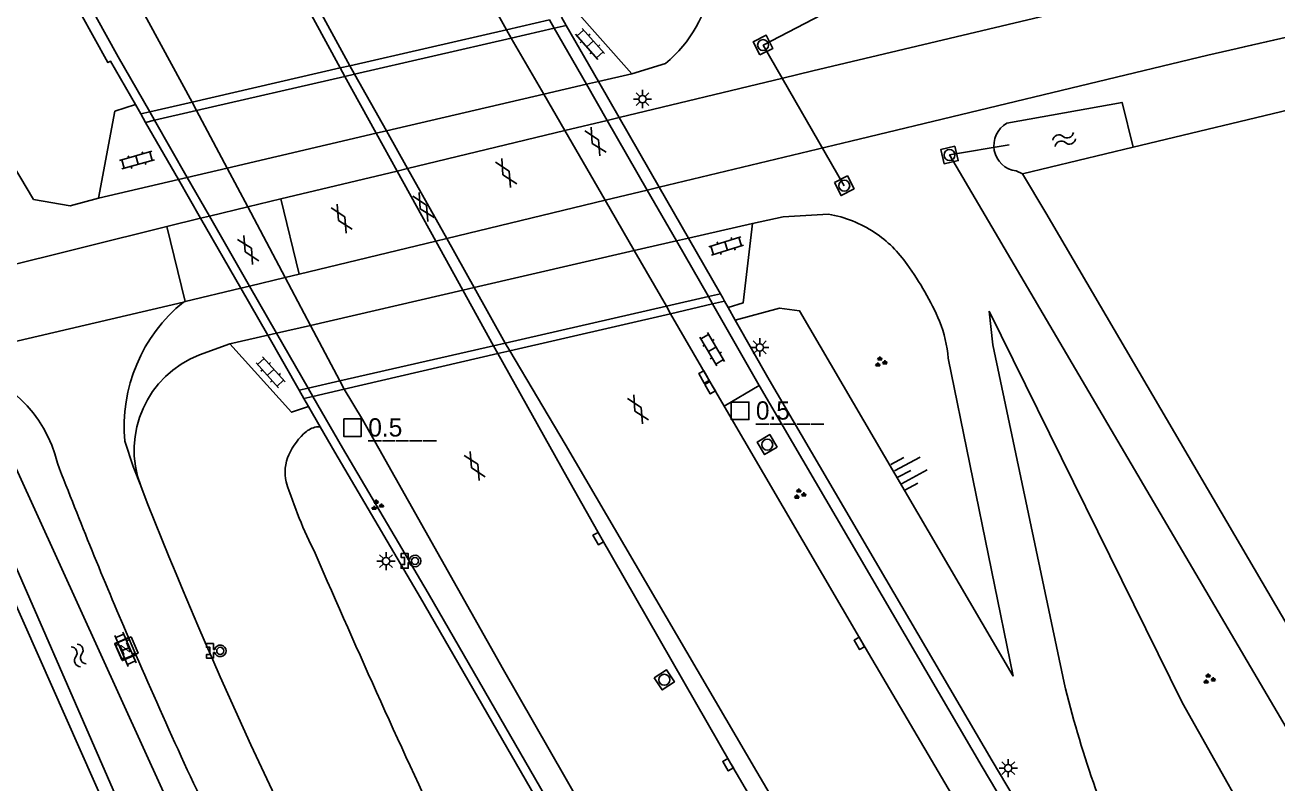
# Model space of a CAD drawing. Extents: x 135999 to 138000, y 396000 to 398501.
# Drawn here: x 137358.4 to 137444, y 397184.2 to 397236 of the extents above; entities that cross this region are included whole.
import ezdxf

# ---------------------------------------------------------------- set-up
doc = ezdxf.new("R2010")
doc.units = 0
for name, color, linetype in [('gg-afsc-hekwerk', 7, 'Continuous'), ('gg-knt-BGT kruinlijn', 7, 'Continuous'), ('gg-knt-bovenkant onderkant talud', 7, 'Continuous'), ('gg-knt-verharding', 7, 'Continuous'), ('gg-knt-verharding niveau 01', 7, 'Continuous'), ('gg-knt-verharding nz', 7, 'Continuous'), ('gg-kntw-bovenkant insteek waterloop', 7, 'Continuous'), ('gg-kwrk-duiker nz buis', 7, 'Continuous'), ('gg-kwrk-kunstwerk', 7, 'Continuous'), ('gg-kwrk-kunstwerk niveau 01', 7, 'Continuous'), ('gt-anno-nummer hm paal', 7, 'Continuous'), ('gt-grn-weggrens', 7, 'Continuous'), ('gt-symb-gesloten verharding', 7, 'Continuous'), ('gt-symb-groenvak', 7, 'Continuous'), ('gt-symb-hm paal', 7, 'Continuous'), ('gt-symb-klinker verharding', 7, 'Continuous'), ('gt-symb-kolk', 7, 'Continuous'), ('gt-symb-lichtmast', 7, 'Continuous'), ('gt-symb-nortonput', 7, 'Continuous'), ('gt-symb-rioolschacht', 7, 'Continuous'), ('gt-symb-talud symbool', 7, 'Continuous'), ('gt-symb-vulpunt droge blusleiding', 7, 'Continuous'), ('gt-symb-watersymbool', 7, 'Continuous')]:
    doc.layers.add(name, color=color, linetype=linetype)

# ---------------------------------------------------------------- blocks, each defined once
blk = doc.blocks.new('gt0-WA')
at = {"layer": 'gt-symb-watersymbool'}
for centre, start, end in [((-0.323, 0.022), 28.07249, 151.92751), ((0.427, 0.422), 208.07248, 331.92751), ((-0.323, -0.428), 28.07249, 151.92751), ((0.427, -0.028), 208.07248, 331.92751)]:
    blk.add_arc(centre, 0.425, start, end, dxfattribs=at)
blk = doc.blocks.new('gt0-KL1')
at = {"layer": 'gt-symb-klinker verharding'}
for p, q in [((-1.15, 0.3), (1.15, 0.3)), ((-1, -0.3), (-1, 0.3)), ((-0.5, 0.3), (-0.5, 0.45)), ((0, -0.3), (0, 0.3)), ((0.5, 0.3), (0.5, 0.45)), ((1, -0.3), (1, 0.3)), ((-1.15, -0.3), (1.15, -0.3)), ((-0.5, -0.45), (-0.5, -0.3)), ((0.5, -0.45), (0.5, -0.3))]:
    blk.add_line(p, q, dxfattribs=at)
blk = doc.blocks.new('gt0-NPUT')
at = {"layer": 'gt-symb-nortonput'}
blk.add_lwpolyline([(-0.566, -0.608), (-0.566, 0.592), (0.634, 0.592), (0.634, -0.608)], close=True, dxfattribs=at)
blk.add_text('N', height=0.7, dxfattribs=at).set_placement((-0.221, -0.381))
blk = doc.blocks.new('gt0-VDB')
at = {"layer": 'gt-symb-vulpunt droge blusleiding'}
for p, q in [((0, 0.103), (0.082, 0.103)), ((0.082, -0.103), (0, -0.103))]:
    blk.add_line(p, q, dxfattribs=at)
blk.add_lwpolyline([(0, -0.103), (0, -0.499), (-0.486, -0.499), (-0.486, -0.249), (-0.243, -0.249), (-0.243, 0.249), (-0.486, 0.249), (-0.486, 0.501), (0, 0.501), (0, 0.103)], dxfattribs=at)
blk.add_circle((0.463, 0), 0.243, dxfattribs=at)
blk.add_arc((0.463, 0), 0.395, 195.13352, 164.86648, dxfattribs=at)
blk = doc.blocks.new('gt0-LMAST')
at = {"layer": 'gt-symb-lichtmast'}
for p, q in [((-0.182, 0.173), (-0.447, 0.438)), ((-0.005, 0.246), (-0.005, 0.621)), ((0.172, 0.173), (0.437, 0.438)), ((-0.255, -0.004), (-0.63, -0.004)), ((-0.182, -0.181), (-0.447, -0.446)), ((-0.005, -0.254), (-0.005, -0.629)), ((0.437, -0.446), (0.172, -0.181)), ((0.245, -0.004), (0.62, -0.004))]:
    blk.add_line(p, q, dxfattribs=at)
blk.add_circle((-0.005, -0.004), 0.25, dxfattribs=at)
blk = doc.blocks.new('gt0-RS')
at = {"layer": 'gt-symb-rioolschacht'}
blk.add_lwpolyline([(-0.5, -0.5), (0.5, -0.5), (0.5, 0.5), (-0.5, 0.5)], close=True, dxfattribs=at)
blk.add_circle((0, 0), 0.375, dxfattribs=at)
blk = doc.blocks.new('gt0-GESVH1')
at = {"layer": 'gt-symb-gesloten verharding'}
for p, q in [((-0.992, -0.261), (0.008, 0.239)), ((0.008, -0.261), (-0.992, 0.239)), ((0.008, 0.239), (1.008, -0.261)), ((1.008, 0.239), (0.008, -0.261))]:
    blk.add_line(p, q, dxfattribs=at)
blk = doc.blocks.new('gt0-KOLK')
at = {"layer": 'gt-symb-kolk'}
blk.add_lwpolyline([(0, 0), (0.375, 0), (0.375, 0.4), (-0.375, 0.4), (-0.375, 0), (0, 0)], dxfattribs=at)
blk = doc.blocks.new('gt0-GRVAK')
at = {"layer": 'gt-symb-groenvak'}
for p, q in [((-0.11, 0.189), (-0.228, 0.24)), ((-0.182, 0.153), (0.088, 0.153)), ((-0.091, 0.211), (-0.156, 0.322)), ((-0.047, 0.214), (-0.047, 0.393)), ((-0.004, 0.211), (0.061, 0.322)), ((0.015, 0.189), (0.133, 0.24)), ((0.262, -0.052), (0.197, 0.059)), ((0.305, -0.049), (0.305, 0.13)), ((0.349, -0.052), (0.414, 0.059)), ((-0.245, -0.228), (-0.363, -0.177)), ((-0.318, -0.264), (-0.047, -0.264)), ((-0.226, -0.206), (-0.291, -0.095)), ((-0.183, -0.203), (-0.183, -0.024)), ((-0.139, -0.206), (-0.074, -0.095)), ((-0.12, -0.228), (-0.002, -0.177)), ((0.243, -0.074), (0.125, -0.023)), ((0.17, -0.11), (0.441, -0.11)), ((0.368, -0.074), (0.486, -0.023))]:
    blk.add_line(p, q, dxfattribs=at)
blk = doc.blocks.new('gt0-HMpaal')
at = {"layer": 'gt-symb-hm paal'}
blk.add_lwpolyline([(-0.6, 0.6), (0.6, 0.6), (0.6, -0.6), (-0.6, -0.6)], close=True, dxfattribs=at)
blk = doc.blocks.new('gt0-TALUD_1')
at = {"layer": 'gt-symb-talud symbool'}
for p, q in [((-1, -1), (-1, 0)), ((-0.5, -2), (-0.5, 0)), ((0, -1), (0, 0)), ((0.5, -2), (0.5, 0)), ((1, -1), (1, 0))]:
    blk.add_line(p, q, dxfattribs=at)

msp = doc.modelspace()

# ---------------------------------------------------------------- linework, layer by layer
at = {"layer": 'gg-afsc-hekwerk'}
for p, q in [((137434.172, 397227.685), (137449.616, 397231.395)), ((137426.603, 397225.867), (137434.172, 397227.685)), ((137368.291, 397172.651), (137351.99, 397209.362)), ((137368.291, 397172.651), (137351.99, 397209.362))]:
    msp.add_line(p, q, dxfattribs=at)
msp.add_lwpolyline([(137465.034, 397160.215), (137449.368, 397187.026), (137428.186, 397223.193), (137426.603, 397225.867)], dxfattribs=at)
at = {"layer": 'gg-knt-BGT kruinlijn'}
msp.add_line((137378.431, 397208.55), (137378.583, 397208.549), dxfattribs=at)
for points in [[(137406.96, 397215.843), (137409.977, 397216.673), (137411.356, 397216.475), (137425.952, 397191.479)], [(137429.437, 397191.042), (137424.567, 397214.156), (137424.313, 397216.458)]]:
    msp.add_lwpolyline(points, dxfattribs=at)
for centre, radius, start, end in [((137380.737, 397204.663), 4.73, 131.02315, 155.34058), ((137378.6, 397206.969), 1.591, 96.11504, 127.46302), ((137379.137, 397205.423), 2.958, 155.79127, 192.59217), ((137408.491, 397215.055), 33.84, 197.67987, 206.60955), ((138010.058, 397473.144), 688.377, 203.387196, 205.232993), ((137499.327, 397207.889), 71.892, 193.55243, 204.90945)]:
    msp.add_arc(centre, radius, start, end, dxfattribs=at)
at = {"layer": 'gg-knt-bovenkant onderkant talud'}
for p, q in [((137399.892, 397232.705), (137402.196, 397233.415)), ((137372.408, 397214.219), (137370.318, 397213.465)), ((137425.952, 397191.479), (137421.515, 397213.235)), ((137366.306, 397204.502), (137366.333, 397204.431))]:
    msp.add_line(p, q, dxfattribs=at)
for points in [[(137228.341, 397465.264), (137251.136, 397419.028), (137302.428, 397319.308), (137358.966, 397224.093)], [(137358.966, 397224.093), (137361.477, 397223.675), (137363.411, 397224.199)], [(137413.333, 397223.099), (137410.238, 397222.914), (137408.128, 397222.466)], [(137424.313, 397216.458), (137437.522, 397189.694), (137450.51, 397166.595), (137455.195, 397157.837), (137457.466, 397154.146)]]:
    msp.add_lwpolyline(points, dxfattribs=at)
for centre, radius, start, end in [((137396.447, 397240.344), 9.003, 309.68471, 31.61407), ((137411.853, 397214.755), 8.474, 56.84952, 79.94285), ((137411.684, 397214.776), 8.551, 34.7194, 55.82393), ((137402.284, 397207.667), 20.332, 23.52435, 36.09946), ((137412.592, 397212.513), 8.952, 4.62509, 21.41671), ((137372.831, 397206.961), 6.973, 111.12549, 200.64622)]:
    msp.add_arc(centre, radius, start, end, dxfattribs=at)
at = {"layer": 'gg-knt-verharding'}
for p, q in [((137391.309, 397235.718), (137387.806, 397242.049)), ((137447.378, 397241.265), (137412.267, 397232.899)), ((137414.862, 397228.097), (137439.257, 397233.979)), ((137399.892, 397232.705), (137397.6, 397232.171)), ((137401.752, 397224.936), (137414.862, 397228.097)), ((137368.879, 397225.474), (137363.411, 397224.199)), ((137368.092, 397222.242), (137370.405, 397222.813)), ((137353.81, 397218.714), (137368.092, 397222.242)), ((137369.357, 397217.117), (137368.092, 397222.242)), ((137408.128, 397222.466), (137403.75, 397221.455)), ((137373.147, 397218.03), (137369.357, 397217.115)), ((137369.357, 397217.115), (137369.222, 397217.082)), ((137369.357, 397217.115), (137369.357, 397217.117)), ((137402.54, 397216.289), (137406.199, 397209.959)), ((137374.99, 397214.815), (137372.408, 397214.219)), ((137408.581, 397211.364), (137406.199, 397209.959)), ((137365.215, 397207.556), (137365.79, 397205.828)), ((137365.79, 397205.828), (137366.306, 397204.502)), ((137365.973, 397192.947), (137365.461, 397194.137))]:
    msp.add_line(p, q, dxfattribs=at)
for points in [[(137242.921, 397471.779), (137250.756, 397455.872), (137259.807, 397437.643), (137268.214, 397421.081), (137277.638, 397402.668), (137287.472, 397383.713), (137295.918, 397367.542), (137304.874, 397350.648), (137327.833, 397307.78), (137347.915, 397271.048), (137369.825, 397230.765)], [(137380.605, 397233.25), (137360.098, 397270.911), (137348.493, 397295.999), (137347.665, 397297.817), (137342.886, 397306.63)], [(137379.949, 397233.099), (137359.625, 397270.506), (137352.817, 397280.019), (137345.198, 397290.741), (137342.527, 397295.588), (137337.986, 397304.003), (137338.449, 397304.306)], [(137399.892, 397232.705), (137395.74, 397237.381), (137394.928, 397236.827)], [(137412.267, 397232.899), (137410.208, 397232.408), (137399.013, 397229.709)], [(137363.411, 397224.199), (137364.548, 397230.135), (137365.942, 397230.595)], [(137408.128, 397222.466), (137407.497, 397217.023), (137406.466, 397216.714)], [(137372.408, 397214.219), (137376.605, 397209.539), (137377.78, 397209.949)], [(137390.726, 397213.556), (137395.454, 397205.089), (137397.761, 397200.997), (137406.639, 397185.532), (137416.187, 397169.241), (137426.807, 397151.264), (137434.4, 397138.711), (137436.715, 397135.014), (137438.654, 397131.955)], [(137439.501, 397132.496), (137414.001, 397175.48), (137408.422, 397184.944), (137395.316, 397207.37), (137391.537, 397213.744)], [(137430.887, 397124.86), (137421.443, 397140.281), (137412.251, 397155.712), (137404.198, 397169.337), (137397.437, 397180.86), (137391.107, 397191.913), (137381.468, 397209.042), (137380.226, 397211.127)], [(137406.199, 397209.959), (137415.613, 397193.827), (137425.812, 397176.483), (137435.771, 397159.668), (137445.77, 397142.978)], [(137365.973, 397192.947), (137365.052, 397192.553), (137364.529, 397193.724), (137365.461, 397194.137)]]:
    msp.add_lwpolyline(points, dxfattribs=at)
for centre, radius, start, end in [((137364.939, 397571.98), 346.075, 282.40052, 283.76116), ((137376.168, 397208.554), 10.998, 129.1644, 185.20863), ((137352.1, 397204.088), 8.736, 13.01678, 80.36292), ((137688.643, 397332.59), 351.591, 201.09351, 203.19061), ((137672.442, 397324.291), 328.739, 201.38336, 215.64392), ((137689.129, 397332.788), 352.116, 203.39984, 206.03942)]:
    msp.add_arc(centre, radius, start, end, dxfattribs=at)
at = {"layer": 'gg-knt-verharding niveau 01'}
for p, q in [((137391.644, 397235.139), (137391.309, 397235.718)), ((137393.863, 397231.299), (137391.644, 397235.139)), ((137380.269, 397232.519), (137379.949, 397233.099)), ((137380.929, 397232.671), (137380.605, 397233.25)), ((137382.414, 397228.63), (137380.269, 397232.519)), ((137383.104, 397228.791), (137380.929, 397232.671)), ((137395.3, 397228.814), (137393.863, 397231.299)), ((137370.132, 397230.185), (137369.825, 397230.765)), ((137372.215, 397226.252), (137370.132, 397230.185)), ((137384.544, 397226.221), (137383.104, 397228.791)), ((137398.057, 397224.045), (137395.3, 397228.814)), ((137383.836, 397226.05), (137382.414, 397228.63)), ((137373.626, 397223.589), (137372.215, 397226.252)), ((137387.229, 397221.431), (137384.544, 397226.221)), ((137386.482, 397221.251), (137383.836, 397226.05)), ((137376.181, 397218.764), (137373.626, 397223.589)), ((137400.048, 397220.6), (137398.057, 397224.045)), ((137388.333, 397217.896), (137386.482, 397221.251)), ((137389.109, 397218.075), (137387.229, 397221.431)), ((137402.245, 397216.8), (137400.048, 397220.6)), ((137377.915, 397215.49), (137376.181, 397218.764)), ((137390.428, 397214.097), (137388.333, 397217.896)), ((137391.236, 397214.282), (137389.109, 397218.075)), ((137402.54, 397216.289), (137402.245, 397216.8)), ((137379.925, 397211.695), (137377.915, 397215.49)), ((137391.537, 397213.744), (137391.236, 397214.282)), ((137390.726, 397213.556), (137390.428, 397214.097)), ((137380.226, 397211.127), (137379.925, 397211.695))]:
    msp.add_line(p, q, dxfattribs=at)
at = {"layer": 'gg-knt-verharding nz'}
for p, q in [((137397.6, 397232.171), (137396.787, 397231.981)), ((137393.863, 397231.299), (137383.104, 397228.791)), ((137396.787, 397231.981), (137393.863, 397231.299)), ((137399.013, 397229.709), (137398.202, 397229.514)), ((137383.104, 397228.791), (137382.414, 397228.63)), ((137395.3, 397228.814), (137384.544, 397226.221)), ((137398.202, 397229.514), (137395.3, 397228.814)), ((137382.414, 397228.63), (137372.215, 397226.252)), ((137372.215, 397226.252), (137369.489, 397225.616)), ((137384.544, 397226.221), (137383.836, 397226.05)), ((137369.489, 397225.616), (137368.879, 397225.474)), ((137383.836, 397226.05), (137375.893, 397224.136)), ((137398.057, 397224.045), (137400.942, 397224.74)), ((137400.942, 397224.74), (137401.752, 397224.936)), ((137373.626, 397223.589), (137371.012, 397222.959)), ((137375.893, 397224.136), (137373.626, 397223.589)), ((137375.893, 397224.136), (137377.15, 397218.998)), ((137387.229, 397221.431), (137398.057, 397224.045)), ((137371.008, 397222.958), (137370.405, 397222.813)), ((137371.012, 397222.959), (137371.008, 397222.958)), ((137386.482, 397221.251), (137377.15, 397218.998)), ((137386.482, 397221.251), (137387.229, 397221.431)), ((137402.935, 397221.267), (137400.048, 397220.6)), ((137403.75, 397221.455), (137402.935, 397221.267)), ((137400.048, 397220.6), (137389.109, 397218.075)), ((137373.754, 397218.178), (137376.181, 397218.764)), ((137377.15, 397218.998), (137376.181, 397218.764)), ((137373.147, 397218.03), (137373.746, 397218.176)), ((137373.746, 397218.176), (137373.754, 397218.178)), ((137388.333, 397217.896), (137377.915, 397215.49)), ((137389.109, 397218.075), (137388.333, 397217.896)), ((137377.915, 397215.49), (137375.601, 397214.956)), ((137375.601, 397214.956), (137374.99, 397214.815))]:
    msp.add_line(p, q, dxfattribs=at)
at = {"layer": 'gg-kntw-bovenkant insteek waterloop'}
msp.add_line((137426.603, 397225.867), (137426.158, 397226.052), dxfattribs=at)
for points in [[(137434.172, 397227.685), (137433.408, 397230.745), (137425.521, 397229.314)], [(137366.609, 397178.695), (137369.259, 397180.492), (137356.369, 397208.763), (137353.937, 397207.699), (137366.609, 397178.695)]]:
    msp.add_lwpolyline(points, dxfattribs=at)
msp.add_arc((137426.392, 397227.791), 1.755, 119.77718, 262.32203, dxfattribs=at)
at = {"layer": 'gg-kwrk-duiker nz buis'}
for points in [[(137415.139, 397237.946), (137408.865, 397234.657), (137414.407, 397225.046)], [(137445.313, 397186.805), (137421.609, 397227.151), (137425.676, 397227.843)]]:
    msp.add_lwpolyline(points, dxfattribs=at)
at = {"layer": 'gg-kwrk-kunstwerk'}
for p, q in [((137394.585, 397235.816), (137391.644, 397235.139)), ((137395.4, 397236.004), (137394.585, 397235.816)), ((137391.644, 397235.139), (137380.929, 397232.671)), ((137380.269, 397232.519), (137370.132, 397230.185)), ((137380.929, 397232.671), (137380.269, 397232.519)), ((137366.31, 397229.954), (137365.942, 397230.595)), ((137370.132, 397230.185), (137367.25, 397229.521)), ((137367.25, 397229.521), (137366.639, 397229.38)), ((137405.937, 397217.644), (137405.122, 397217.457)), ((137402.245, 397216.8), (137391.236, 397214.282)), ((137405.122, 397217.457), (137402.245, 397216.8)), ((137405.411, 397216.953), (137408.581, 397211.364)), ((137406.466, 397216.714), (137406.224, 397217.141)), ((137406.96, 397215.843), (137406.466, 397216.714)), ((137391.236, 397214.282), (137390.428, 397214.097)), ((137390.428, 397214.097), (137379.925, 397211.695)), ((137379.925, 397211.695), (137377.755, 397211.199)), ((137377.755, 397211.199), (137377.144, 397211.059)), ((137377.78, 397209.949), (137377.47, 397210.49)), ((137378.583, 397208.549), (137377.78, 397209.949))]:
    msp.add_line(p, q, dxfattribs=at)
for points in [[(137366.921, 397230.095), (137364.756, 397233.871), (137344.994, 397269.545), (137324.192, 397307.369), (137322.748, 397310.051)], [(137365.942, 397230.595), (137364.235, 397233.573), (137364.061, 397233.474), (137344.411, 397268.946), (137323.488, 397306.99), (137323.664, 397307.085), (137322.23, 397309.748)], [(137439.897, 397159.488), (137440.052, 397159.58), (137424.523, 397185.7), (137409.269, 397211.773), (137406.96, 397215.843)], [(137439.897, 397159.488), (137439.364, 397159.171), (137423.835, 397185.291), (137408.581, 397211.364)], [(137544.334, 397005.768), (137527.972, 397018.103), (137513.398, 397030.091), (137499.714, 397042.078), (137486.677, 397054.229), (137473.879, 397067.146), (137461.671, 397080.453), (137449.671, 397094.576), (137438.807, 397108.813), (137428.664, 397123.777), (137420.283, 397137.629), (137385.95, 397197.17), (137380.1, 397207.11), (137378.081, 397210.631)], [(137380.257, 397205.66), (137379.579, 397206.812), (137378.583, 397208.549)], [(137544, 397005.282), (137543.807, 397005.417), (137527.466, 397017.78), (137512.892, 397029.768), (137499.208, 397041.755), (137486.171, 397053.906), (137473.373, 397066.823), (137461.165, 397080.13), (137449.165, 397094.253), (137438.301, 397108.49), (137428.158, 397123.454), (137419.777, 397137.306), (137385.444, 397196.847), (137380.257, 397205.66)]]:
    msp.add_lwpolyline(points, dxfattribs=at)
at = {"layer": 'gg-kwrk-kunstwerk niveau 01'}
for p, q in [((137395.4, 397236.004), (137395.067, 397236.585)), ((137380.605, 397233.25), (137391.309, 397235.718)), ((137391.309, 397235.718), (137394.252, 397236.397)), ((137394.252, 397236.397), (137394.585, 397235.816)), ((137394.585, 397235.816), (137396.787, 397231.981)), ((137397.6, 397232.171), (137395.4, 397236.004)), ((137369.825, 397230.765), (137379.949, 397233.099)), ((137379.949, 397233.099), (137380.605, 397233.25)), ((137399.013, 397229.709), (137397.6, 397232.171)), ((137396.787, 397231.981), (137398.202, 397229.514)), ((137366.921, 397230.095), (137369.825, 397230.765)), ((137366.31, 397229.954), (137366.921, 397230.095)), ((137366.639, 397229.38), (137366.31, 397229.954)), ((137366.921, 397230.095), (137367.25, 397229.521)), ((137401.752, 397224.936), (137399.013, 397229.709)), ((137368.879, 397225.474), (137366.639, 397229.38)), ((137367.25, 397229.521), (137369.489, 397225.616)), ((137398.202, 397229.514), (137400.942, 397224.74)), ((137370.405, 397222.813), (137368.879, 397225.474)), ((137369.489, 397225.616), (137371.012, 397222.959)), ((137400.942, 397224.74), (137402.935, 397221.267)), ((137403.75, 397221.455), (137401.752, 397224.936)), ((137373.147, 397218.03), (137370.405, 397222.813)), ((137371.012, 397222.959), (137373.754, 397218.178)), ((137402.935, 397221.267), (137405.122, 397217.457)), ((137405.937, 397217.644), (137403.75, 397221.455)), ((137374.99, 397214.815), (137373.147, 397218.03)), ((137373.754, 397218.178), (137375.601, 397214.956)), ((137402.54, 397216.289), (137405.411, 397216.953)), ((137405.122, 397217.457), (137405.411, 397216.953)), ((137405.411, 397216.953), (137406.224, 397217.141)), ((137391.537, 397213.744), (137402.54, 397216.289)), ((137377.144, 397211.059), (137374.99, 397214.815)), ((137375.601, 397214.956), (137377.755, 397211.199)), ((137380.226, 397211.127), (137390.726, 397213.556)), ((137390.726, 397213.556), (137391.537, 397213.744)), ((137377.47, 397210.49), (137377.144, 397211.059)), ((137377.755, 397211.199), (137378.081, 397210.631)), ((137378.081, 397210.631), (137380.226, 397211.127)), ((137377.47, 397210.49), (137378.081, 397210.631))]:
    msp.add_line(p, q, dxfattribs=at)
msp.add_lwpolyline([(137406.224, 397217.141), (137406.099, 397217.362), (137405.937, 397217.644)], dxfattribs=at)
at = {"layer": 'gt-grn-weggrens'}
msp.add_line((137350.132, 397212.6), (137369.222, 397217.082), dxfattribs=at)

# ---------------------------------------------------------------- block references
at = {"layer": 'gt-symb-gesloten verharding'}
for p, rotation in [((137397.4, 397228.078), -59.20328608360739), ((137391.293, 397225.927), -59.20328608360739), ((137385.64, 397223.603), -59.20328608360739), ((137380.051, 397222.804), -59.20328608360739), ((137373.667, 397220.653), -59.20328608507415), ((137400.314, 397209.762), -59.20328608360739), ((137389.144, 397205.877), -59.2032860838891)]:
    msp.add_blockref('gt0-GESVH1', p, dxfattribs=dict(at, rotation=rotation))
at = {"layer": 'gt-symb-groenvak'}
for p in [(137416.884, 397212.976), (137411.344, 397203.936), (137382.457, 397203.174), (137439.338, 397191.285)]:
    msp.add_blockref('gt0-GRVAK', p, dxfattribs=at)
at = {"layer": 'gt-symb-hm paal'}
for p in [(137407.286, 397209.645), (137380.786, 397208.486)]:
    msp.add_blockref('gt0-HMpaal', p, dxfattribs=at)
at = {"layer": 'gt-symb-klinker verharding'}
for p, rotation in [((137397.031, 397234.75), -48.40451829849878), ((137366.05, 397226.799), 15.551724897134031), ((137406.333, 397220.912), 17.27542027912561), ((137405.378, 397213.854), -59.458901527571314), ((137375.189, 397212.278), 131.91906411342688), ((137365.271, 397193.332), -66.43292878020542)]:
    msp.add_blockref('gt0-KL1', p, dxfattribs=dict(at, rotation=rotation))
at = {"layer": 'gt-symb-kolk'}
for p, rotation in [((137404.988, 397212.054), 119.20484033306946), ((137405.409, 397211.325), 119.87282104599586), ((137397.761, 397200.997), 119.41081962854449), ((137415.613, 397193.827), 120.25643716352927), ((137406.639, 397185.532), 119.87282104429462)]:
    msp.add_blockref('gt0-KOLK', p, dxfattribs=dict(at, rotation=rotation))
at = {"layer": 'gt-symb-lichtmast'}
for p in [(137400.621, 397230.972), (137408.636, 397213.984), (137383.083, 397199.36), (137425.626, 397185.196)]:
    msp.add_blockref('gt0-LMAST', p, dxfattribs=at)
at = {"layer": 'gt-symb-nortonput', "rotation": -156.5379997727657}
msp.add_blockref('gt0-NPUT', (137365.368, 397193.389), dxfattribs=at)
at = {"layer": 'gt-symb-rioolschacht'}
for p, rotation in [((137408.858, 397234.666), 26.616299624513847), ((137421.605, 397227.143), -167.117020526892), ((137414.407, 397225.046), -62.61502942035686), ((137409.142, 397207.327), 120.41323063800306), ((137402.106, 397191.239), -56.62779761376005)]:
    msp.add_blockref('gt0-RS', p, dxfattribs=dict(at, rotation=rotation))
at = {"layer": 'gt-symb-talud symbool', "xscale": 0.9995378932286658, "yscale": 0.9995378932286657, "rotation": 118.30852047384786}
msp.add_blockref('gt0-TALUD_1', (137418.076, 397205.093), dxfattribs=at)
at = {"layer": 'gt-symb-vulpunt droge blusleiding'}
for p in [(137384.594, 397199.368), (137371.283, 397193.218)]:
    msp.add_blockref('gt0-VDB', p, dxfattribs=at)
at = {"layer": 'gt-symb-watersymbool'}
for p, rotation in [((137429.398, 397228.19), 20.354961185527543), ((137362.053, 397192.96), -65.4849292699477)]:
    msp.add_blockref('gt0-WA', p, dxfattribs=dict(at, rotation=rotation))

# ---------------------------------------------------------------- texts
at = {"layer": 'gt-anno-nummer hm paal'}
for p in [(137408.367, 397209.041), (137381.867, 397207.882)]:
    msp.add_text('0.5', height=1.25, dxfattribs=at).set_placement(p)
at = {"layer": 'gt-symb-hm paal'}
for p in [(137408.367, 397209.041), (137381.867, 397207.882)]:
    msp.add_text('_____', height=1.25, dxfattribs=at).set_placement(p)

doc.saveas('drawing.dxf')
